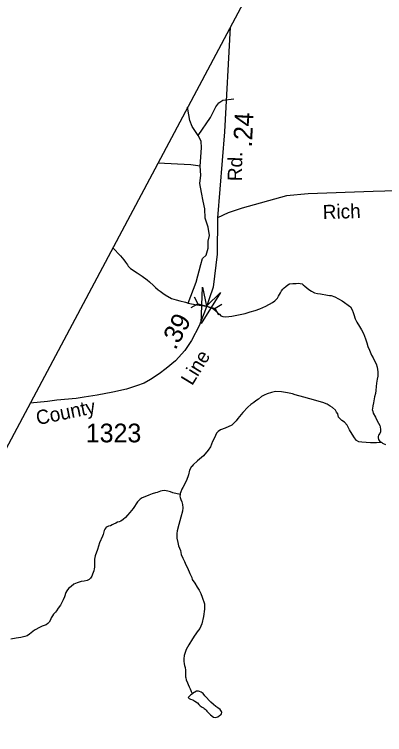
# Model space of a CAD drawing. Extents: x 2220236 to 2384410, y 720751 to 894131.
# Drawn here: x 2263436 to 2265917, y 836309 to 841129 of the extents above; entities that cross this region are included whole.
import ezdxf

# ---------------------------------------------------------------- set-up
doc = ezdxf.new("R2010")
doc.units = 0
for name, color, linetype in [('Exist Boundary Political CountyLine', 7, 'Continuous'), ('Exist Hydrographic Creek Single Shore', 7, 'Continuous'), ('Exist Hydrographic Misc Water Feature', 7, 'Continuous'), ('Exist Road Secondary Mileage Hundredths English Label', 7, 'Continuous'), ('Exist Road Secondary Structure Pipe CELL', 7, 'Continuous'), ('Exist Road Secondary Structure Standard Bridge Attributed CELL', 7, 'Continuous'), ('Exist Road Secondary Type 51 Attributed', 7, 'Continuous'), ('Exist Road Secondary Type 51 Label', 7, 'Continuous'), ('Exist Road Secondary Type 51 Number Label', 7, 'Continuous')]:
    doc.layers.add(name, color=color, linetype=linetype)

msp = doc.modelspace()

# ---------------------------------------------------------------- linework, layer by layer
at = {"layer": 'Exist Boundary Political CountyLine'}
msp.add_lwpolyline([(2293117.8, 894131.3), (2291903.9, 891776.4), (2258821.6, 829664.6), (2255410.5, 823324), (2242088.6, 797598.7), (2231459.6, 775980.5), (2225010.8, 762953.2), (2220575.6, 753519.5)], dxfattribs=at)
at = {"layer": 'Exist Hydrographic Creek Single Shore'}
for points in [[(2264095.9, 839567), (2264147.2, 839512.4), (2264169.3, 839486.3), (2264181.5, 839470.7), (2264193.5, 839452.4), (2264199.9, 839444.7), (2264213.7, 839429), (2264260, 839399.2), (2264292.3, 839377.2), (2264326.6, 839353.5), (2264342.7, 839340.1), (2264368.8, 839314.3), (2264382.6, 839300.9), (2264400, 839286.4), (2264413.6, 839276.3), (2264431.4, 839264.4), (2264447.2, 839252.6), (2264489.7, 839228.8), (2264521.3, 839219.3), (2264546.1, 839212.8), (2264583.6, 839202.2), (2264600.9, 839197)], [(2264600.9, 839197), (2264658.2, 839186.4), (2264723.8, 839176.7), (2264769.9, 839158.5), (2264788.3, 839142.2), (2264798.3, 839132.2), (2264810.2, 839122.1), (2264820.5, 839112), (2264832.5, 839106.2), (2264852.5, 839104.8), (2264894.6, 839108.9), (2264939, 839117.8), (2264982.2, 839127.7), (2265017.2, 839138.5), (2265049.9, 839148.3), (2265081.6, 839159.1), (2265121.7, 839177.3), (2265165.4, 839201), (2265181.4, 839211.2), (2265199.2, 839229.8), (2265207, 839243.4), (2265213.1, 839254.1), (2265218.6, 839266.1), (2265227.1, 839280.1), (2265234.5, 839289.8), (2265244.6, 839300.1), (2265254.6, 839308), (2265268.2, 839318.6), (2265280.5, 839324.9), (2265302.2, 839328.4), (2265316.4, 839329.1), (2265324.2, 839328.9), (2265340.3, 839330.9), (2265352.1, 839329), (2265364.2, 839325.5), (2265372.2, 839319.7), (2265382.2, 839311.3), (2265396.4, 839299.5), (2265410.6, 839287.8), (2265426.4, 839275.9), (2265446.9, 839265.7), (2265466.8, 839262), (2265488.7, 839258.2), (2265534.8, 839250.7), (2265548.9, 839248.8), (2265558.7, 839247), (2265582.8, 839238.9), (2265633.1, 839211.6), (2265649.2, 839201.5), (2265673.2, 839183.9), (2265687.7, 839172.1), (2265699.4, 839152.2), (2265705.6, 839134), (2265710.2, 839120.8), (2265720.1, 839092.7), (2265730.5, 839068.6), (2265748.6, 839040.3), (2265762.9, 839017.1), (2265775.1, 838993.2), (2265789.5, 838956.8), (2265797.5, 838931.1), (2265805.8, 838907.3), (2265816.1, 838881.5), (2265830.2, 838849.4), (2265840.6, 838829.5), (2265852.9, 838805.3), (2265860.8, 838789.7), (2265866.9, 838767.3), (2265871.2, 838737.6), (2265871.6, 838707.5), (2265867.9, 838687.9), (2265864, 838660.1), (2265860.3, 838637.8), (2265858.4, 838611.6), (2265855.7, 838592), (2265850.7, 838569.2), (2265843.3, 838529.3), (2265838.6, 838509.7), (2265835.6, 838491.7), (2265835.1, 838483.5), (2265835.7, 838479.3), (2265841.8, 838459.5), (2265856, 838433.9), (2265866.1, 838414), (2265876.5, 838394.1), (2265884.4, 838378.2), (2265887.5, 838367.7), (2265888.8, 838351.9), (2265889.1, 838335.5), (2265884.9, 838324.1), (2265877.2, 838313.7), (2265874, 838304.6), (2265873.2, 838295.8), (2265877.5, 838284.2)], [(2265877.5, 838284.2), (2265885.5, 838271.6), (2265898.4, 838263.1)], [(2265898.4, 838263.1), (2265903.9, 838259.7), (2265923.4, 838251.1)]]:
    msp.add_lwpolyline(points, dxfattribs=at)
at = {"layer": 'Exist Hydrographic Misc Water Feature'}
for points in [[(2264667.6, 840319.6), (2264750.1, 840439), (2264787, 840510.4), (2264806.7, 840537.5), (2264806.7, 840537.5), (2264833.8, 840554.7), (2264907.7, 840564.5)], [(2264667.6, 840319.6), (2264627, 840379.9), (2264612.3, 840419.3), (2264604.9, 840456.2), (2264596.8, 840507.5)], [(2264682.4, 840112.8), (2264689.8, 840235.9), (2264687.3, 840280.2), (2264667.6, 840319.6)], [(2264682.4, 840112.8), (2264619.1, 840122.5), (2264397.8, 840133.9)], [(2264600.9, 839197), (2264655.3, 839337.4), (2264684.9, 839455.5), (2264697.2, 839494.9), (2264721.2, 839517.3), (2264734.1, 839563.8), (2264734.1, 839610.6), (2264744, 839650), (2264734.1, 839704.2), (2264714.4, 839765.7), (2264712, 839827.2), (2264702.1, 839878.9), (2264689.8, 839938), (2264679.9, 839997.1), (2264684.9, 840053.7), (2264682.4, 840112.8)], [(2265898.4, 838263.1), (2265863.6, 838261.5), (2265823.6, 838261.4), (2265765.6, 838265.2), (2265745.7, 838268.9), (2265729.5, 838278.1), (2265715.4, 838294.1), (2265699.2, 838319.7), (2265681.1, 838349.6), (2265666.6, 838379.4), (2265648.4, 838399.5), (2265630.6, 838411.4), (2265608.4, 838433.1), (2265603.9, 838455.5), (2265596, 838467.2), (2265587.7, 838481.1), (2265567.7, 838497.3), (2265551.5, 838506.5), (2265531.5, 838521), (2265503.2, 838532.1), (2265415.4, 838555.2), (2265377, 838567.5), (2265316.9, 838582.8), (2265299, 838588.8), (2265267, 838596), (2265226.5, 838603.4), (2265186.9, 838605.9), (2265158.9, 838599.2), (2265131.1, 838590.6), (2265110.9, 838581.2), (2265091.4, 838571.1), (2265071.3, 838554.1), (2265055.4, 838542.3), (2265041.4, 838531.8), (2265021.7, 838518.4), (2265000, 838499.9), (2264966.2, 838465.5), (2264934.5, 838425.1), (2264922.7, 838409), (2264914.7, 838400.9), (2264904.9, 838391.3), (2264892.9, 838380.7), (2264849.2, 838360.3), (2264817.5, 838347.9), (2264801.5, 838337.7), (2264791.4, 838326.4), (2264783.9, 838311.8), (2264778, 838295.5), (2264764, 838269.6), (2264750.5, 838233.8), (2264734.6, 838213.4), (2264703, 838174.7), (2264663.3, 838140.5), (2264633.5, 838114.8), (2264625.8, 838104.2), (2264623.8, 838104.2), (2264610.1, 838078.3), (2264602.3, 838046.6), (2264590.7, 838009.8), (2264565.1, 837962.1), (2264559, 837951.4), (2264551.4, 837933.5), (2264547.5, 837921.5), (2264546.7, 837915.6)], [(2264546.7, 837915.6), (2264499.1, 837927.4), (2264483.2, 837933.3), (2264465.2, 837938.6), (2264454.1, 837941.4), (2264441.4, 837942.4), (2264427.2, 837940.4), (2264416.3, 837937.3), (2264404.1, 837933.3), (2264393.5, 837930.2), (2264381.7, 837926.5), (2264359.6, 837920.4), (2264337.7, 837911.1), (2264321.5, 837905.5), (2264291.8, 837893), (2264279.8, 837885), (2264268.1, 837873.1), (2264262, 837867.4), (2264232.6, 837823), (2264210.7, 837796.3), (2264194.9, 837778.5), (2264180.8, 837762.4), (2264165.4, 837748), (2264149.1, 837737.8), (2264139.2, 837733.8), (2264127.3, 837730.1), (2264115.7, 837723.8), (2264101.5, 837716.5), (2264091.5, 837711.8), (2264079.6, 837707.1), (2264067.7, 837703.4), (2264061.8, 837700.9), (2264057.1, 837698.7), (2264051.8, 837695.6), (2264049.8, 837693), (2264043.1, 837684.9), (2264038, 837675.2), (2264030.2, 837649.1), (2264026.3, 837637.1), (2264006.7, 837593.2), (2263992.4, 837548.2), (2263976.7, 837504.3), (2263973.9, 837482.3), (2263973.6, 837468.2), (2263972.6, 837451.2), (2263972.9, 837430.5), (2263970.9, 837417.5), (2263967.7, 837404.4), (2263960.4, 837382.6), (2263954.8, 837368.6), (2263945.4, 837355), (2263937, 837346), (2263923.4, 837339.7), (2263905, 837336.2), (2263882.9, 837333.4), (2263856.9, 837325.7), (2263835.3, 837315.3), (2263817.7, 837300.9), (2263800, 837285.9), (2263787.8, 837270.4), (2263781.7, 837260.7), (2263771.9, 837230.7), (2263764.3, 837210.2), (2263750.6, 837184.2), (2263744.5, 837174.5), (2263730.7, 837156.1), (2263719.2, 837138.3), (2263711.1, 837127.6), (2263699.3, 837114.1), (2263691.5, 837103.5), (2263683.7, 837089.8), (2263677.6, 837077.5), (2263669.7, 837061.3), (2263660, 837051.6), (2263650, 837043.6), (2263621.9, 837033.7), (2263609.9, 837027.4), (2263572.1, 837008.5), (2263538.4, 836980.3), (2263521.2, 836970.9), (2263506.9, 836964.6), (2263478.6, 836958), (2263448.7, 836953.7), (2263412.8, 836946.9)], [(2264546.7, 837915.6), (2264545.6, 837905.8), (2264547.6, 837895.9), (2264552, 837882), (2264558.2, 837866.1), (2264562.1, 837848), (2264564.3, 837827.6), (2264562.5, 837803.7), (2264552.8, 837763.9), (2264537.4, 837715.7), (2264527.9, 837673.2), (2264525.9, 837655.2), (2264524, 837641.5), (2264524.3, 837623.5), (2264530.6, 837593.8), (2264536.7, 837571.4), (2264549.2, 837541.6), (2264555.1, 837513.6), (2264565.1, 837489.8), (2264575.5, 837468.2), (2264585.8, 837444.1), (2264595.9, 837424.2), (2264612.2, 837387.8), (2264624.5, 837360.6), (2264628.4, 837346.4), (2264644.7, 837322.5), (2264661.2, 837296.6), (2264675.2, 837276.6), (2264685.5, 837252.8), (2264695.8, 837228.6), (2264710, 837183.4), (2264710.6, 837147.3), (2264704.6, 837098.9), (2264693.1, 837050.9), (2264679.4, 837019), (2264661.8, 836996.4), (2264648, 836976.4), (2264646, 836974.8), (2264630.4, 836950.5), (2264604.3, 836910), (2264586.9, 836878.3), (2264573.3, 836837.5), (2264571.5, 836815.6), (2264571.8, 836799.8), (2264573.8, 836781.8), (2264575.8, 836771.9), (2264579.8, 836758), (2264582.4, 836739.9), (2264584, 836724.1), (2264582.4, 836710.4), (2264582.5, 836695.6), (2264584.9, 836688), (2264588.6, 836675.8), (2264597, 836654.3), (2264601.1, 836644.4), (2264607.3, 836627.9), (2264613.3, 836614.6), (2264619.6, 836604.7), (2264621.4, 836598.1), (2264625.5, 836588.1), (2264631, 836583.1)], [(2264631, 836583.1), (2264629.6, 836582.2), (2264617.6, 836571.9), (2264610, 836566.2), (2264607.6, 836563.9), (2264605.9, 836562.3), (2264603.6, 836559.7), (2264601.9, 836558.1), (2264608, 836549.8), (2264616.1, 836546.4), (2264632.1, 836540.5), (2264646, 836532.6), (2264662.5, 836520.8), (2264672.1, 836510.8), (2264682.4, 836500.7), (2264694.7, 836493.2), (2264704.4, 836487.1), (2264708.3, 836483.8), (2264715.7, 836478.7), (2264720.5, 836473), (2264726.9, 836465.3), (2264742.7, 836449.6), (2264750.7, 836441.2), (2264771.1, 836426.1), (2264782.8, 836424.2), (2264799, 836427.8), (2264810.6, 836435.7), (2264818.9, 836442.1), (2264825, 836447.9), (2264826.8, 836456.1), (2264824.7, 836464.3), (2264814.7, 836476), (2264800.5, 836487.8), (2264786.3, 836497.9), (2264770.2, 836509.7), (2264752.1, 836525.5), (2264713.6, 836567.3), (2264701.5, 836583.3), (2264687.6, 836592.4), (2264677.5, 836596.9), (2264669.7, 836598.7), (2264660.9, 836600.5), (2264657.6, 836600.6), (2264631, 836583.1)]]:
    msp.add_lwpolyline(points, dxfattribs=at)
at = {"layer": 'Exist Road Secondary Structure Pipe CELL'}
for p, q in [((2264641.7, 839237.8), (2264665.5, 839192.9)), ((2264622, 839166.7), (2264665.5, 839192.9)), ((2264665.5, 839192.9), (2264782, 839160.5)), ((2264825.5, 839186.7), (2264782, 839160.5)), ((2264805.8, 839115.6), (2264782, 839160.5))]:
    msp.add_line(p, q, dxfattribs=at)
at = {"layer": 'Exist Road Secondary Structure Standard Bridge Attributed CELL'}
msp.add_lwpolyline([(2264817.5, 839266.8), (2264687.9, 839060.2), (2264696.8, 839303.8), (2264723.8, 839176.7)], close=True, dxfattribs=at)
at = {"layer": 'Exist Road Secondary Type 51 Attributed'}
for points in [[(2264883, 841044.9), (2264844.8, 840342.7), (2264796.5, 839767.7)], [(2266077.9, 839950.9), (2265839.9, 839943.1), (2265404.6, 839927.4), (2265260.1, 839915.5), (2264963.8, 839833.2), (2264868.1, 839800.4), (2264796.5, 839767.7)], [(2264796.5, 839767.7), (2264794.8, 839523.7), (2264768.9, 839303.9), (2264716.7, 839154), (2264674.8, 839044), (2264623, 838946.9), (2264578.4, 838878.9), (2264515.3, 838810), (2264454.3, 838758.9), (2264407.6, 838723.8), (2264348.6, 838685.7), (2264305.3, 838660.8), (2264254.1, 838643.7), (2264187.2, 838621.4), (2264096.7, 838600.4), (2263991.8, 838580.7), (2263903.9, 838566.3), (2263850.2, 838558.4), (2263720.2, 838547.5), (2263657.4, 838538.8), (2263541.7, 838526.7)]]:
    msp.add_lwpolyline(points, dxfattribs=at)

# ---------------------------------------------------------------- texts
at = {"layer": 'Exist Road Secondary Mileage Hundredths English Label'}
for s, rotation, p in [('.24', 86.8863, (2265026.9, 840237.8)), ('.39', 61.922, (2264515.5, 838878.1))]:
    msp.add_text(s, height=125, rotation=rotation, dxfattribs=at).set_placement(p)
at = {"layer": 'Exist Road Secondary Type 51 Label'}
for s, rotation, p in [('Rd.', 88.8714, (2264960.5, 840012.3)), ('Rich', 1.8498, (2265504.2, 839758.6)), ('Line', 58.4714, (2264627.1, 838639.8)), ('County', 11.5963, (2263591.7, 838380.2))]:
    msp.add_text(s, height=95, rotation=rotation, dxfattribs=at).set_placement(p)
at = {"layer": 'Exist Road Secondary Type 51 Number Label'}
msp.add_text('1323', height=125, dxfattribs=at).set_placement((2263915, 838265.1))

doc.saveas('drawing.dxf')
